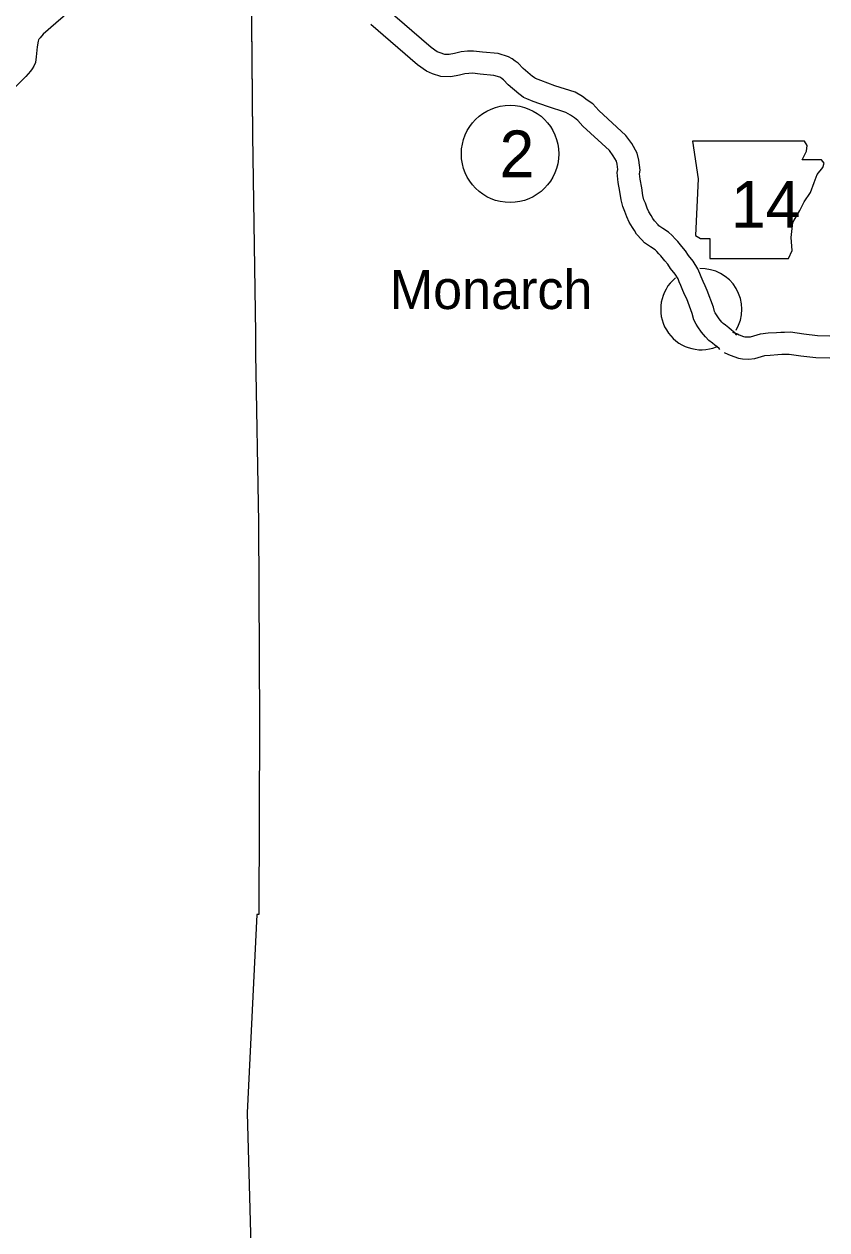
# Model space of a CAD drawing. Extents: x -939622 to -934245, y 1383184 to 1385301.
# Drawn here: x -935098.51 to -935065.86, y 1384272.05 to 1384321.09 of the extents above; entities that cross this region are included whole.
import ezdxf

# ---------------------------------------------------------------- set-up
doc = ezdxf.new("R2010")
doc.units = 0
for name, color, linetype in [('Level 10', 7, 'Continuous'), ('Level 11', 7, 'Continuous'), ('Level 2', 7, 'Continuous'), ('Level 21', 7, 'Continuous'), ('Level 24', 7, 'Continuous'), ('Level 27', 7, 'Continuous')]:
    doc.layers.add(name, color=color, linetype=linetype)

msp = doc.modelspace()

# ---------------------------------------------------------------- linework, layer by layer
at = {"layer": 'Level 10'}
msp.add_lwpolyline([(-935095.724, 1384323.317), (-935095.843, 1384322.816), (-935095.913, 1384322.577), (-935095.968, 1384322.423), (-935096.033, 1384322.274), (-935096.147, 1384322.09), (-935096.312, 1384321.898), (-935096.616, 1384321.643), (-935097.214, 1384321.128), (-935097.726, 1384320.683), (-935097.861, 1384320.535), (-935097.9, 1384320.488), (-935097.915, 1384320.468), (-935097.926, 1384320.452), (-935097.935, 1384320.389), (-935097.971, 1384320.159), (-935098.012, 1384319.757), (-935098.05, 1384319.533), (-935098.109, 1384319.384), (-935098.178, 1384319.266), (-935098.244, 1384319.174), (-935098.432, 1384318.952), (-935099.121, 1384318.283)], dxfattribs=at)
at = {"layer": 'Level 11'}
for points in [[(-935069.522, 1384308.444), (-935069.595, 1384308.529), (-935069.733, 1384308.647), (-935069.847, 1384308.742), (-935069.976, 1384308.84), (-935070.07, 1384308.908), (-935070.129, 1384308.969), (-935070.237, 1384309.098), (-935070.349, 1384309.266), (-935070.402, 1384309.352), (-935070.43, 1384309.4), (-935070.475, 1384309.581), (-935070.721, 1384310.26), (-935070.813, 1384310.452), (-935070.889, 1384310.616), (-935070.967, 1384310.805), (-935071.029, 1384310.95), (-935071.107, 1384311.139), (-935071.296, 1384311.444), (-935071.483, 1384311.679), (-935071.604, 1384311.865), (-935071.757, 1384312.045), (-935071.925, 1384312.249), (-935072.022, 1384312.357), (-935072.144, 1384312.491), (-935072.299, 1384312.625), (-935072.53, 1384312.775), (-935072.695, 1384312.89), (-935072.725, 1384312.92), (-935072.869, 1384313.087), (-935072.931, 1384313.187), (-935073.006, 1384313.3), (-935073.096, 1384313.454), (-935073.162, 1384313.6), (-935073.24, 1384313.801), (-935073.298, 1384313.947), (-935073.34, 1384314.115), (-935073.386, 1384314.436), (-935073.458, 1384314.779), (-935073.48, 1384315), (-935073.449, 1384315.143), (-935073.502, 1384315.551), (-935073.57, 1384315.836), (-935073.788, 1384316.233), (-935074.036, 1384316.554), (-935075.139, 1384317.578), (-935075.38, 1384317.842), (-935075.602, 1384318.001), (-935075.793, 1384318.139), (-935076.099, 1384318.321), (-935076.923, 1384318.585), (-935077.487, 1384318.791), (-935077.704, 1384318.875), (-935077.714, 1384318.88), (-935077.723, 1384318.888), (-935077.825, 1384318.964), (-935078.204, 1384319.281), (-935078.409, 1384319.495), (-935078.53, 1384319.588), (-935078.656, 1384319.676), (-935078.809, 1384319.762), (-935079.222, 1384319.89), (-935079.867, 1384319.953), (-935080.233, 1384319.991), (-935080.468, 1384319.983), (-935080.737, 1384319.96), (-935081, 1384319.895), (-935081.218, 1384319.848), (-935081.397, 1384319.857), (-935081.581, 1384319.915), (-935081.706, 1384319.968), (-935081.948, 1384320.139), (-935083.825, 1384321.756)], [(-935070.207, 1384307.859), (-935070.234, 1384307.891), (-935070.313, 1384307.959), (-935070.408, 1384308.037), (-935070.513, 1384308.118), (-935070.659, 1384308.223), (-935070.798, 1384308.366), (-935070.959, 1384308.559), (-935071.106, 1384308.78), (-935071.173, 1384308.888), (-935071.272, 1384309.058), (-935071.337, 1384309.318), (-935071.552, 1384309.911), (-935071.628, 1384310.069), (-935071.713, 1384310.255), (-935071.797, 1384310.457), (-935071.859, 1384310.602), (-935071.911, 1384310.728), (-935072.033, 1384310.924), (-935072.214, 1384311.152), (-935072.327, 1384311.325), (-935072.449, 1384311.468), (-935072.607, 1384311.662), (-935072.689, 1384311.753), (-935072.774, 1384311.846), (-935072.84, 1384311.903), (-935073.033, 1384312.029), (-935073.28, 1384312.201), (-935073.387, 1384312.311), (-935073.598, 1384312.553), (-935073.688, 1384312.701), (-935073.77, 1384312.823), (-935073.897, 1384313.041), (-935073.992, 1384313.251), (-935074.078, 1384313.472), (-935074.157, 1384313.67), (-935074.225, 1384313.943), (-935074.272, 1384314.28), (-935074.349, 1384314.642), (-935074.389, 1384315.05), (-935074.362, 1384315.18), (-935074.389, 1384315.388), (-935074.417, 1384315.509), (-935074.544, 1384315.738), (-935074.703, 1384315.945), (-935075.779, 1384316.944), (-935075.981, 1384317.165), (-935076.128, 1384317.271), (-935076.287, 1384317.386), (-935076.471, 1384317.495), (-935077.214, 1384317.734), (-935077.805, 1384317.948), (-935078.057, 1384318.047), (-935078.193, 1384318.11), (-935078.276, 1384318.177), (-935078.383, 1384318.257), (-935078.819, 1384318.623), (-935079.012, 1384318.823), (-935079.063, 1384318.863), (-935079.135, 1384318.913), (-935079.165, 1384318.93), (-935079.401, 1384319.003), (-935079.956, 1384319.058), (-935080.265, 1384319.089), (-935080.415, 1384319.084), (-935080.589, 1384319.069), (-935080.797, 1384319.017), (-935081.146, 1384318.944), (-935081.557, 1384318.964), (-935081.895, 1384319.07), (-935082.148, 1384319.179), (-935082.502, 1384319.428), (-935084.412, 1384321.074)], [(-935069.692, 1384308.567), (-935069.498, 1384308.487), (-935069.431, 1384308.45), (-935069.246, 1384308.385), (-935069.191, 1384308.378), (-935069.051, 1384308.365), (-935068.968, 1384308.374), (-935068.553, 1384308.492), (-935068.248, 1384308.528), (-935067.903, 1384308.551), (-935067.727, 1384308.561), (-935067.579, 1384308.567), (-935067.342, 1384308.575), (-935066.798, 1384308.49), (-935066.243, 1384308.426), (-935065.741, 1384308.415)], [(-935070.037, 1384307.736), (-935069.885, 1384307.673), (-935069.796, 1384307.625), (-935069.458, 1384307.505), (-935069.291, 1384307.483), (-935069.041, 1384307.46), (-935068.794, 1384307.488), (-935068.376, 1384307.607), (-935068.165, 1384307.632), (-935067.849, 1384307.653), (-935067.683, 1384307.662), (-935067.544, 1384307.668), (-935067.397, 1384307.673), (-935066.919, 1384307.598), (-935066.304, 1384307.527), (-935065.744, 1384307.515)]]:
    msp.add_lwpolyline(points, dxfattribs=at)
at = {"layer": 'Level 2'}
for points in [[(-935089.28, 1384324.145), (-935089.221, 1384316.574), (-935089.094, 1384308.513), (-935089.091, 1384307.686)], [(-935089.269, 1384322.694), (-935089.221, 1384316.574), (-935089.094, 1384308.513), (-935089.091, 1384307.686)], [(-935089.091, 1384307.686), (-935088.975, 1384300.828), (-935088.927, 1384292.678), (-935088.965, 1384284.878), (-935089.046, 1384284.878), (-935089.437, 1384276.821), (-935089.219, 1384268.979), (-935089.079, 1384261.157), (-935088.841, 1384253.264), (-935088.63, 1384245.378), (-935088.344, 1384239.424)], [(-935089.091, 1384307.686), (-935088.975, 1384300.828), (-935088.927, 1384292.678), (-935088.965, 1384284.878), (-935089.046, 1384284.878), (-935089.437, 1384276.821), (-935089.219, 1384268.979), (-935089.079, 1384261.157), (-935088.841, 1384253.264), (-935088.63, 1384245.378), (-935088.344, 1384239.424)]]:
    msp.add_lwpolyline(points, dxfattribs=at)
at = {"layer": 'Level 21'}
msp.add_lwpolyline([(-935071.325, 1384316.324), (-935071.097, 1384314.801), (-935071.198, 1384312.492), (-935070.995, 1384312.365), (-935070.615, 1384312.365), (-935070.615, 1384311.553), (-935067.417, 1384311.553), (-935067.265, 1384311.883), (-935067.316, 1384312.416), (-935067.24, 1384313.025), (-935066.96, 1384313.507), (-935066.783, 1384313.862), (-935066.529, 1384314.243), (-935066.377, 1384314.649), (-935066.25, 1384314.979), (-935066.021, 1384315.258), (-935065.971, 1384315.436), (-935066.072, 1384315.563), (-935066.859, 1384315.563), (-935066.681, 1384315.918), (-935066.656, 1384316.146), (-935066.761, 1384316.322)], close=True, dxfattribs=at)
at = {"layer": 'Level 24'}
for start, end in [(329.0362, 92.2026), (129.5226, 292.0113)]:
    msp.add_arc((-935070.967, 1384309.495), 1.65, start, end, dxfattribs=at)
at = {"layer": 'Level 27'}
msp.add_circle((-935078.744, 1384315.812), 1.98, dxfattribs=at)

# ---------------------------------------------------------------- texts
at = {"layer": 'Level 21'}
msp.add_text('14', height=1.9008, dxfattribs=at).set_placement((-935069.759, 1384312.808))
at = {"layer": 'Level 24'}
msp.add_text('Monarch', height=1.584, dxfattribs=at).set_placement((-935083.636, 1384309.501))
at = {"layer": 'Level 27'}
msp.add_text('2', height=1.901, dxfattribs=at).set_placement((-935079.17, 1384314.862))

doc.saveas('drawing.dxf')
